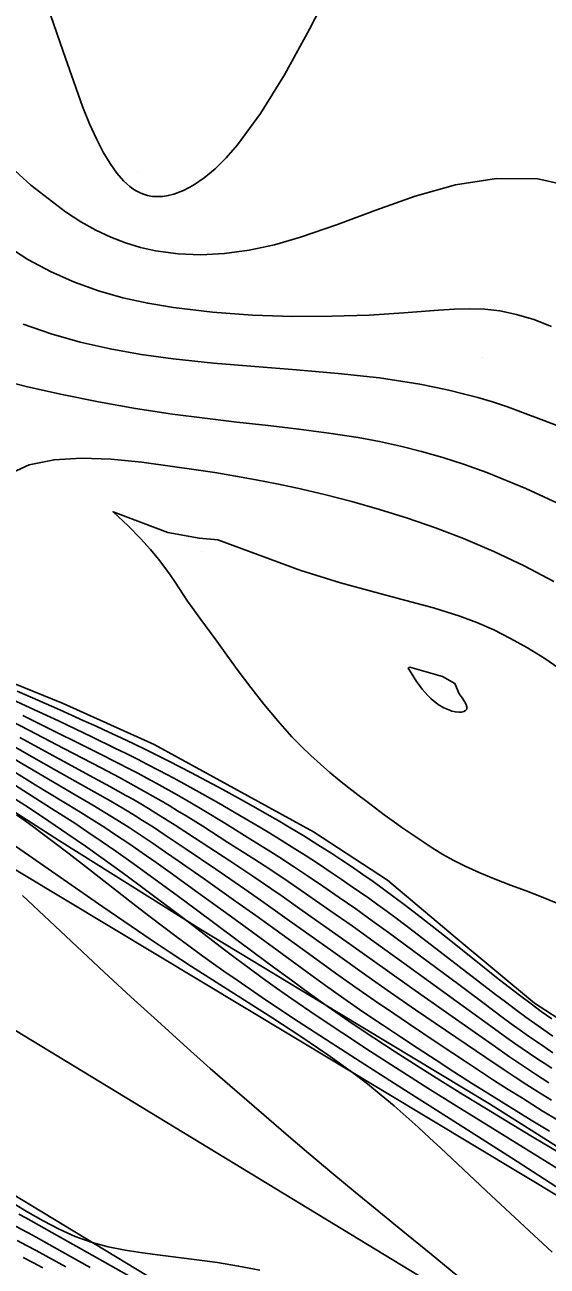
# Model space of a CAD drawing. Extents: x 2356077 to 2359823, y 225951 to 227822.
# Drawn here: x 2357773.3 to 2357818.1, y 226581.4 to 226687.9 of the extents above; entities that cross this region are included whole.
import ezdxf

# ---------------------------------------------------------------- set-up
doc = ezdxf.new("R2010")
doc.units = 0
for name, color, linetype in [('DTM Contours Major', 7, 'Continuous'), ('DTM Contours Minor', 7, 'Continuous'), ('Exist DTM Crownline', 7, 'Continuous'), ('Exist DTM Drainline', 7, 'Continuous'), ('Exist Roads EOP', 7, 'Continuous'), ('PH Exist DTM Breakline', 7, 'Continuous'), ('PH Exist DTM Point', 7, 'Continuous')]:
    doc.layers.add(name, color=color, linetype=linetype)

msp = doc.modelspace()

# ---------------------------------------------------------------- linework, layer by layer
at = {"layer": 'DTM Contours Major'}
for points in [[(2357819.08, 226653.46), (2357814.69, 226655.11), (2357813.41, 226655.52), (2357812.14, 226655.9), (2357810.89, 226656.23), (2357809.66, 226656.53), (2357808.42, 226656.8), (2357807.17, 226657.05), (2357803.71, 226657.58), (2357800.18, 226657.97), (2357796.6, 226658.28), (2357793.03, 226658.55), (2357789.49, 226658.85), (2357786.03, 226659.21), (2357783.28, 226659.59), (2357780.62, 226660.07), (2357778.05, 226660.65), (2357775.56, 226661.36), (2357773.16, 226662.19)], [(2357818.59, 226599.71), (2357817.89, 226600.19), (2357817.19, 226600.67), (2357816.49, 226601.15), (2357815.79, 226601.65), (2357815.01, 226602.21), (2357814.24, 226602.78), (2357812.69, 226603.93), (2357810.52, 226605.57), (2357805.91, 226608.98), (2357804.5, 226610.02), (2357803.09, 226611.04), (2357801.68, 226612.05), (2357800.27, 226613.03), (2357798.86, 226614), (2357797.64, 226614.83), (2357796.42, 226615.64), (2357795.18, 226616.45), (2357794.4, 226616.95), (2357792.82, 226617.93), (2357790.46, 226619.39), (2357788.66, 226620.48), (2357787.46, 226621.2), (2357786.85, 226621.55), (2357786.1, 226621.98), (2357785.33, 226622.41), (2357784.56, 226622.84), (2357783.78, 226623.26), (2357782.99, 226623.68), (2357782.19, 226624.1), (2357781.32, 226624.55), (2357779.56, 226625.43), (2357774.4, 226628.02), (2357773.13, 226628.64)], [(2357818.3, 226593), (2357816.72, 226593.95), (2357814.6, 226595.25), (2357812.85, 226596.34), (2357811.61, 226597.12), (2357810.1, 226598.08), (2357808.57, 226599.07), (2357807.04, 226600.07), (2357805.52, 226601.07), (2357804.05, 226602.05), (2357802.3, 226603.24), (2357800.67, 226604.36), (2357799.08, 226605.49), (2357797.51, 226606.62), (2357794.93, 226608.5), (2357791.03, 226611.36), (2357788.17, 226613.44), (2357785.76, 226615.18), (2357784.56, 226616.03), (2357783.37, 226616.86), (2357782.22, 226617.66), (2357781.09, 226618.41), (2357780.17, 226619.02), (2357779.26, 226619.6), (2357777.87, 226620.46), (2357774.2, 226622.7), (2357770.6, 226624.91)], [(2357810.44, 226580.56), (2357808.14, 226582.45), (2357805.73, 226584.41), (2357803.66, 226586.1), (2357801.64, 226587.77), (2357799.64, 226589.43), (2357797.67, 226591.08), (2357795.72, 226592.73), (2357793.79, 226594.38), (2357791.5, 226596.37), (2357789.21, 226598.37), (2357786.94, 226600.39), (2357784.67, 226602.44), (2357782.39, 226604.51), (2357780.12, 226606.62), (2357777.76, 226608.84), (2357775.42, 226611.04), (2357773.12, 226613.19)], [(2357772.34, 226586.8), (2357773.57, 226586.06), (2357774.87, 226585.31), (2357776.24, 226584.58), (2357777.63, 226583.97), (2357779.08, 226583.45), (2357780.46, 226583.08), (2357781.9, 226582.79), (2357783.39, 226582.56), (2357784.91, 226582.36), (2357786.47, 226582.17), (2357788.06, 226581.97), (2357789.84, 226581.72), (2357791.64, 226581.42), (2357793.47, 226581.08)]]:
    msp.add_lwpolyline(points, dxfattribs=at)
at = {"layer": 'DTM Contours Minor'}
for points in [[(2357799.99, 226691.94), (2357797.72, 226687.5), (2357795.57, 226683.58), (2357793.52, 226680.25), (2357791.55, 226677.56), (2357790.57, 226676.45), (2357789.62, 226675.51), (2357788.69, 226674.74), (2357787.78, 226674.12), (2357786.91, 226673.66), (2357786.07, 226673.34), (2357785.6, 226673.22), (2357785.14, 226673.15), (2357784.69, 226673.13), (2357784.25, 226673.15), (2357783.83, 226673.23), (2357783.41, 226673.36), (2357783.13, 226673.49), (2357782.85, 226673.63), (2357782.58, 226673.8), (2357782.31, 226674), (2357782.04, 226674.23), (2357781.77, 226674.49), (2357781.19, 226675.15), (2357780.61, 226675.97), (2357780.03, 226676.94), (2357779.45, 226678.08), (2357778.86, 226679.38), (2357778.26, 226680.86), (2357776.59, 226685.58), (2357774.72, 226691.07)], [(2357821.34, 226673.75), (2357817.29, 226674.66), (2357813.75, 226674.69), (2357810.23, 226674.13), (2357806.77, 226673.17), (2357803.39, 226671.98), (2357800.11, 226670.74), (2357796.95, 226669.64), (2357794.71, 226669), (2357792.54, 226668.54), (2357790.44, 226668.26), (2357788.41, 226668.15), (2357786.44, 226668.23), (2357784.52, 226668.49), (2357783.23, 226668.78), (2357781.95, 226669.17), (2357780.67, 226669.66), (2357779.39, 226670.26), (2357778.1, 226670.98), (2357776.78, 226671.83), (2357773.81, 226674.11), (2357770.79, 226676.85)], [(2357818.46, 226662), (2357816.94, 226662.58), (2357815.47, 226663.03), (2357814.03, 226663.34), (2357812.76, 226663.48), (2357811.47, 226663.52), (2357810.15, 226663.48), (2357808.77, 226663.39), (2357805.8, 226663.15), (2357802.84, 226662.97), (2357799.63, 226662.87), (2357796.27, 226662.86), (2357792.83, 226662.97), (2357789.4, 226663.21), (2357786.06, 226663.61), (2357783.85, 226663.98), (2357781.7, 226664.46), (2357779.62, 226665.06), (2357777.57, 226665.79), (2357775.56, 226666.67), (2357773.56, 226667.73), (2357770.5, 226669.71)], [(2357819.71, 226646.5), (2357816.26, 226648.1), (2357812.91, 226649.46), (2357811.01, 226650.15), (2357809.15, 226650.75), (2357807.33, 226651.27), (2357805.52, 226651.73), (2357803.71, 226652.12), (2357801.88, 226652.46), (2357799.37, 226652.85), (2357796.8, 226653.19), (2357794.17, 226653.49), (2357791.49, 226653.79), (2357788.75, 226654.12), (2357785.96, 226654.48), (2357782.79, 226654.97), (2357779.62, 226655.54), (2357776.52, 226656.16), (2357773.54, 226656.83), (2357770.73, 226657.53)], [(2357818.67, 226640.13), (2357816.12, 226641.46), (2357813.52, 226642.69), (2357810.91, 226643.8), (2357808.51, 226644.73), (2357806.11, 226645.56), (2357803.72, 226646.31), (2357801.35, 226646.98), (2357799.01, 226647.58), (2357796.68, 226648.12), (2357794.9, 226648.49), (2357793.14, 226648.84), (2357791.37, 226649.16), (2357789.59, 226649.46), (2357787.8, 226649.74), (2357785.98, 226650), (2357783.35, 226650.35), (2357780.72, 226650.61), (2357778.18, 226650.7), (2357775.81, 226650.56), (2357773.68, 226650.12), (2357771.87, 226649.31)], [(2357788.26, 226643.85), (2357785.56, 226644.33), (2357780.88, 226646.11), (2357782.16, 226644.89), (2357783.22, 226643.82), (2357784.07, 226642.87), (2357784.77, 226642.04), (2357785.32, 226641.32), (2357785.77, 226640.69), (2357786.2, 226640.06), (2357786.87, 226639.02), (2357787.25, 226638.45), (2357787.65, 226637.89), (2357788.31, 226636.98), (2357789.77, 226635), (2357790.64, 226633.8), (2357791.61, 226632.47), (2357792.68, 226631.05), (2357793.81, 226629.61), (2357794.99, 226628.18), (2357796.21, 226626.82), (2357797.02, 226625.98), (2357797.84, 226625.2), (2357798.65, 226624.45), (2357799.47, 226623.75), (2357800.29, 226623.07), (2357801.1, 226622.42), (2357801.86, 226621.83), (2357802.62, 226621.25), (2357803.37, 226620.68), (2357804.13, 226620.13), (2357804.88, 226619.58), (2357805.64, 226619.04), (2357806.49, 226618.45), (2357807.36, 226617.86), (2357808.24, 226617.29), (2357809.14, 226616.73), (2357810.08, 226616.2), (2357811.05, 226615.71), (2357812.32, 226615.14), (2357813.63, 226614.61), (2357814.96, 226614.1), (2357816.29, 226613.61), (2357817.6, 226613.1), (2357818.87, 226612.57)], [(2357819.37, 226632.5), (2357817.88, 226633.52), (2357816.41, 226634.43), (2357814.96, 226635.25), (2357813.52, 226635.97), (2357812.06, 226636.6), (2357810.59, 226637.16), (2357808.35, 226637.87), (2357805.96, 226638.51), (2357803.33, 226639.2), (2357800.36, 226640.01), (2357796.96, 226641.06), (2357789.86, 226643.71), (2357788.26, 226643.85)], [(2357809.13, 226631.99), (2357806.31, 226632.79), (2357806.18, 226632.7), (2357806.42, 226632.3), (2357806.66, 226631.91), (2357806.9, 226631.55), (2357807.14, 226631.21), (2357807.38, 226630.9), (2357807.62, 226630.61), (2357807.86, 226630.34), (2357808.11, 226630.1), (2357808.36, 226629.88), (2357808.6, 226629.69), (2357808.84, 226629.52), (2357809.1, 226629.37), (2357809.24, 226629.3), (2357809.38, 226629.23), (2357809.52, 226629.17), (2357809.66, 226629.11), (2357809.8, 226629.06), (2357809.93, 226629.02), (2357810.23, 226628.95), (2357810.51, 226628.92), (2357810.75, 226628.92), (2357810.95, 226628.97), (2357811.1, 226629.06), (2357811.19, 226629.19), (2357811.2, 226629.37), (2357811.14, 226629.59), (2357811.01, 226629.85), (2357810.81, 226630.15), (2357810.55, 226630.48), (2357810.18, 226631.39), (2357809.13, 226631.99)], [(2357818.59, 226601.13), (2357817.81, 226601.67), (2357817.03, 226602.22), (2357816.25, 226602.78), (2357815.38, 226603.42), (2357814.52, 226604.07), (2357813.66, 226604.72), (2357809.18, 226608.18), (2357806.69, 226610.08), (2357805.14, 226611.25), (2357804.36, 226611.83), (2357803.57, 226612.4), (2357802.79, 226612.96), (2357802, 226613.52), (2357801.21, 226614.06), (2357800.43, 226614.6), (2357799.65, 226615.13), (2357798.39, 226615.96), (2357797.43, 226616.59), (2357796.47, 226617.2), (2357795.15, 226618.02), (2357794.3, 226618.54), (2357793.45, 226619.05), (2357791.74, 226620.06), (2357789.94, 226621.11), (2357788.52, 226621.92), (2357787.23, 226622.64), (2357786.39, 226623.09), (2357785.55, 226623.54), (2357784.7, 226623.99), (2357783.83, 226624.44), (2357782.96, 226624.89), (2357782, 226625.37), (2357781.03, 226625.84), (2357779.11, 226626.78), (2357776.19, 226628.17), (2357774.15, 226629.12), (2357770.96, 226630.59)], [(2357818.48, 226602.63), (2357817.59, 226603.26), (2357816.71, 226603.91), (2357815.72, 226604.65), (2357814.74, 226605.4), (2357813.76, 226606.17), (2357811.84, 226607.7), (2357809.3, 226609.73), (2357807.57, 226611.09), (2357806.7, 226611.77), (2357805.82, 226612.44), (2357804.94, 226613.1), (2357804.05, 226613.75), (2357803.17, 226614.39), (2357802.28, 226615.01), (2357801.39, 226615.62), (2357800.5, 226616.22), (2357799.62, 226616.8), (2357798.43, 226617.56), (2357797.23, 226618.31), (2357795.98, 226619.06), (2357795.03, 226619.62), (2357794.07, 226620.17), (2357793.1, 226620.72), (2357792.13, 226621.26), (2357790.27, 226622.28), (2357789.38, 226622.77), (2357788.46, 226623.26), (2357787.54, 226623.74), (2357786.6, 226624.23), (2357785.65, 226624.72), (2357784.69, 226625.2), (2357783.71, 226625.68), (2357782.65, 226626.2), (2357781.57, 226626.71), (2357780.5, 226627.22), (2357779.43, 226627.71), (2357778.38, 226628.19), (2357776.32, 226629.11), (2357774.43, 226629.94), (2357772.65, 226630.72)], [(2357818.48, 226598.39), (2357817.84, 226598.81), (2357817.2, 226599.23), (2357816.57, 226599.65), (2357815.95, 226600.08), (2357815.32, 226600.52), (2357814.63, 226601.01), (2357813.25, 226602), (2357810.38, 226604.09), (2357805.8, 226607.39), (2357803.25, 226609.24), (2357801.36, 226610.59), (2357799.46, 226611.92), (2357797.36, 226613.38), (2357795.89, 226614.39), (2357794.39, 226615.39), (2357792.93, 226616.35), (2357790.72, 226617.76), (2357788.56, 226619.14), (2357787.13, 226620.03), (2357786.41, 226620.47), (2357785.69, 226620.91), (2357784.99, 226621.32), (2357784.29, 226621.73), (2357783.58, 226622.13), (2357782.86, 226622.53), (2357782.15, 226622.92), (2357781.42, 226623.31), (2357779.84, 226624.14), (2357776.65, 226625.8), (2357773.64, 226627.39), (2357772.15, 226628.16)], [(2357818.46, 226595.64), (2357817.35, 226596.33), (2357816.34, 226596.97), (2357815.36, 226597.61), (2357814.4, 226598.24), (2357812.82, 226599.31), (2357806.81, 226603.41), (2357804.67, 226604.89), (2357802.64, 226606.31), (2357799.71, 226608.39), (2357795.81, 226611.18), (2357793.81, 226612.6), (2357792.17, 226613.74), (2357789.67, 226615.45), (2357787.15, 226617.17), (2357786.2, 226617.81), (2357785.26, 226618.44), (2357784.33, 226619.05), (2357783.4, 226619.64), (2357782.81, 226620.01), (2357782.22, 226620.37), (2357781.64, 226620.72), (2357780.48, 226621.4), (2357779.26, 226622.09), (2357776, 226623.92), (2357774.07, 226625.02), (2357772.13, 226626.13)], [(2357818.24, 226597.15), (2357817.09, 226597.89), (2357815.97, 226598.63), (2357814.86, 226599.38), (2357813.65, 226600.23), (2357810.24, 226602.63), (2357806.48, 226605.26), (2357804.4, 226606.73), (2357800.47, 226609.53), (2357797.08, 226611.92), (2357795.36, 226613.13), (2357794.48, 226613.74), (2357792.93, 226614.8), (2357790.88, 226616.16), (2357787.85, 226618.16), (2357787.02, 226618.7), (2357786.2, 226619.23), (2357785.37, 226619.76), (2357784.55, 226620.27), (2357783.9, 226620.66), (2357783.25, 226621.05), (2357782.61, 226621.42), (2357781.96, 226621.79), (2357780.66, 226622.52), (2357779.23, 226623.3), (2357776.33, 226624.86), (2357772.88, 226626.76)], [(2357819, 226593.94), (2357817.67, 226594.75), (2357815.97, 226595.81), (2357814.74, 226596.58), (2357813.5, 226597.38), (2357811.27, 226598.85), (2357808.76, 226600.51), (2357806.19, 226602.23), (2357804.94, 226603.07), (2357803.29, 226604.2), (2357801.59, 226605.38), (2357799.94, 226606.55), (2357797.62, 226608.22), (2357793.1, 226611.48), (2357791.39, 226612.7), (2357788.59, 226614.68), (2357786.45, 226616.18), (2357785.38, 226616.92), (2357784.32, 226617.65), (2357783.28, 226618.35), (2357782.26, 226619.02), (2357781.2, 226619.69), (2357780.16, 226620.33), (2357779.13, 226620.95), (2357777.43, 226621.94), (2357775.67, 226622.97), (2357773.54, 226624.23), (2357771.37, 226625.52)], [(2357819, 226591.21), (2357816.99, 226592.41), (2357814.94, 226593.64), (2357812.88, 226594.9), (2357810.87, 226596.13), (2357808.89, 226597.36), (2357806.95, 226598.59), (2357805.06, 226599.8), (2357803.23, 226601), (2357801.47, 226602.18), (2357799.98, 226603.2), (2357799.24, 226603.72), (2357797.71, 226604.81), (2357796.16, 226605.93), (2357794.62, 226607.06), (2357793.09, 226608.19), (2357787.9, 226612.06), (2357786.49, 226613.11), (2357785.1, 226614.13), (2357783.73, 226615.13), (2357782.4, 226616.09), (2357781.1, 226617.01), (2357779.86, 226617.87), (2357778.71, 226618.64), (2357777.58, 226619.39), (2357775.92, 226620.45), (2357771.14, 226623.48)], [(2357820.03, 226589.14), (2357816.9, 226591.08), (2357811.99, 226594.1), (2357810.29, 226595.17), (2357807.86, 226596.69), (2357805.39, 226598.26), (2357802.94, 226599.83), (2357800.56, 226601.39), (2357798.29, 226602.91), (2357796.19, 226604.35), (2357794.89, 226605.26), (2357793.67, 226606.14), (2357792.54, 226606.97), (2357791.46, 226607.78), (2357790.44, 226608.55), (2357787.05, 226611.15), (2357785.8, 226612.1), (2357784.46, 226613.1), (2357783.07, 226614.13), (2357781.65, 226615.17), (2357780.22, 226616.2), (2357778.51, 226617.42), (2357777, 226618.46), (2357775.36, 226619.57), (2357773.53, 226620.79), (2357772, 226621.79)], [(2357826.52, 226583.28), (2357817.87, 226588.89), (2357815.04, 226590.71), (2357811.58, 226592.92), (2357805.31, 226596.88), (2357802.45, 226598.71), (2357799.57, 226600.56), (2357796.74, 226602.4), (2357794.03, 226604.2), (2357791.5, 226605.93), (2357790.37, 226606.71), (2357789.29, 226607.48), (2357788.26, 226608.22), (2357787.26, 226608.96), (2357786.28, 226609.68), (2357785.33, 226610.4), (2357783.93, 226611.47), (2357782.57, 226612.52), (2357778.77, 226615.5), (2357777.12, 226616.78), (2357775.71, 226617.84), (2357774.8, 226618.52), (2357774.07, 226619.06), (2357773.34, 226619.59), (2357772.6, 226620.12)], [(2357818.52, 226582.62), (2357816.15, 226584.81), (2357812.85, 226587.89), (2357808.95, 226591.56), (2357808.04, 226592.4), (2357807.03, 226593.33), (2357806.01, 226594.25), (2357804.96, 226595.17), (2357803.86, 226596.09), (2357802.68, 226597.04), (2357801.4, 226598.01), (2357799.28, 226599.53), (2357796.97, 226601.1), (2357794.57, 226602.67), (2357792.15, 226604.23), (2357787.61, 226607.12), (2357785.76, 226608.32), (2357784.05, 226609.46), (2357782.43, 226610.56), (2357780, 226612.23), (2357773.62, 226616.65), (2357771.69, 226617.99)], [(2357772.8, 226585.87), (2357773.39, 226585.55), (2357776.08, 226584.06), (2357779.08, 226582.37), (2357782.22, 226580.59)], [(2357772.09, 226585.08), (2357773.53, 226584.31), (2357774.29, 226583.9), (2357776.52, 226582.66), (2357778.9, 226581.31)], [(2357772.64, 226583.63), (2357773.45, 226583.2), (2357774.27, 226582.76), (2357775.12, 226582.3), (2357776.81, 226581.36)], [(2357773.16, 226582.16), (2357774, 226581.72), (2357774.84, 226581.28)]]:
    msp.add_lwpolyline(points, dxfattribs=at)
at = {"layer": 'Exist DTM Crownline'}
msp.add_lwpolyline([(2357590.51, 226712.37), (2357667.74, 226665.48), (2357750.25, 226615.14), (2357829.29, 226567.1), (2357910.17, 226517.91), (2357961.47, 226486.67)], dxfattribs=at)
at = {"layer": 'Exist DTM Drainline'}
msp.add_spline([(2357699.59, 226858.19), (2357670.37, 226820.78), (2357623.33, 226796.89), (2357587.22, 226772.27), (2357568.8, 226744.25), (2357555.19, 226717.62), (2357555.02, 226695.13), (2357553.47, 226672.76), (2357563.7, 226642.74), (2357576.53, 226627.99), (2357663.8, 226499.17), (2357732.72, 226415.65), (2357803.21, 226342.21), (2357874.59, 226264.31)], degree=3, dxfattribs=at)
at = {"layer": 'Exist Roads EOP'}
for points in [[(2357585.01, 226702.27), (2357575.34, 226708.36), (2357587.15, 226727.74), (2357597.78, 226722.16), (2357673.99, 226675.88), (2357757.18, 226624.6), (2357835.25, 226577.66), (2357916.86, 226527.83), (2357967.83, 226497)], [(2357585.01, 226702.27), (2357661.78, 226655), (2357743.59, 226604.98), (2357823.13, 226556.74), (2357904.15, 226507.74), (2357955.08, 226476.75)]]:
    msp.add_lwpolyline(points, dxfattribs=at)
at = {"layer": 'PH Exist DTM Breakline'}
for points in [[(2357826.35, 226587), (2357813.16, 226595.34), (2357800.19, 226603.14), (2357788.41, 226610.3), (2357776.27, 226617.9), (2357763.44, 226626.12), (2357752.68, 226632.97), (2357742.01, 226639.69), (2357731.19, 226646.35), (2357719.1, 226653.78), (2357707.53, 226661.38), (2357694.9, 226669.46), (2357684.23, 226676.35), (2357674.88, 226681.49), (2357663.95, 226687.62), (2357653.26, 226694.1)], [(2357673.84, 226689.75), (2357680.35, 226685.54), (2357687, 226681.61), (2357693.1, 226677.77), (2357700.65, 226673.61), (2357708.14, 226669.46), (2357714.73, 226665.83), (2357722.08, 226661.61), (2357728.63, 226657.65), (2357735.58, 226653.66), (2357742.61, 226649.24), (2357749.95, 226644.55), (2357756.71, 226639.86), (2357763.66, 226635.91), (2357770.58, 226632.1), (2357776.58, 226629.67), (2357784.39, 226626.16), (2357790.66, 226622.72), (2357798.05, 226618.65), (2357804.41, 226614.52), (2357810.2, 226609.62), (2357817.01, 226603.97), (2357823.01, 226600.09)]]:
    msp.add_lwpolyline(points, dxfattribs=at)
at = {"layer": 'PH Exist DTM Point'}
for p, q in [((2357782.95, 226675.23), (2357782.95, 226675.23)), ((2357812.56, 226659.35), (2357812.56, 226659.35)), ((2357788.45, 226642.74), (2357788.45, 226642.74)), ((2357809.02, 226631.1), (2357809.02, 226631.1))]:
    msp.add_line(p, q, dxfattribs=at)

doc.saveas('drawing.dxf')
